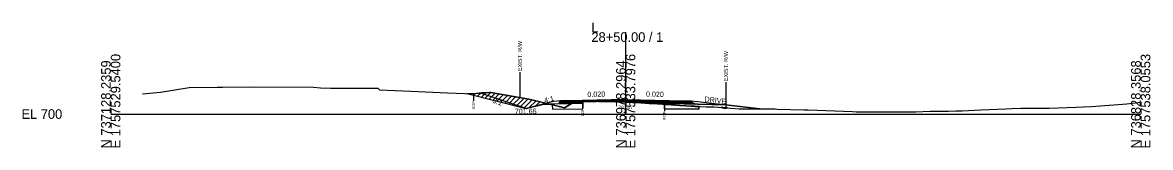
# Model space of a CAD drawing. Extents: x -26 to 4303, y -10 to 9577.
# Drawn here: x 974.3 to 1302.8, y 8490.3 to 8526.6 of the extents above; entities that cross this region are included whole.
import ezdxf

# ---------------------------------------------------------------- set-up
doc = ezdxf.new("R2010")
doc.units = 0
for name, color, linetype in [('Exist CMT Pavement', 7, 'Continuous'), ('Old_Level_2', 7, 'Continuous'), ('Pattern 1', 7, 'Continuous'), ('Prop CMT Conc Surface', 7, 'Continuous'), ('Prop CMT Concrete Structures', 7, 'Continuous'), ('Prop CMT Pvmt Course 1', 7, 'Continuous'), ('Prop CMT Pvmt Course 1 CG', 7, 'Continuous'), ('Prop CMT Pvmt Course 1 Wedge', 7, 'Continuous'), ('Prop CMT Pvmt Course 2', 7, 'Continuous'), ('Prop CMT Pvmt Course 2 Wedge', 7, 'Continuous'), ('Prop CMT Pvmt Course 3', 7, 'Continuous'), ('Prop CMT Pvmt Surface', 7, 'Continuous'), ('Prop CMT Pvmt Surface Shoulder', 7, 'Continuous'), ('Prop CMT Pvmt Wedge Surface 1', 7, 'Continuous'), ('Prop CMT Pvmt Wedge Surface 2', 7, 'Continuous'), ('Prop CMT Pvmt Wedge Surface 3', 7, 'Continuous'), ('Prop CMT Shld Paved Course 1', 7, 'Continuous'), ('Prop CMT Shld Paved Course 2', 7, 'Continuous'), ('Prop CMT Shld Paved Course 3', 7, 'Continuous'), ('Prop CMT Slope Grass', 7, 'Continuous'), ('Prop CMT Subgrade Earthwork', 7, 'Continuous'), ('Prop Road Sect_ Recs - UC Shallow (Outline)', 7, 'Continuous'), ('Prop Shade Light', 7, 'Continuous'), ('Prop XS DDE Elevations', 7, 'Continuous'), ('Prop XS Ditch Standard Text', 7, 'Continuous'), ('Prop XS Hydro Elevations', 7, 'Continuous'), ('Prop XS SE Text', 7, 'Continuous'), ('Prop XS Side Slope Text', 7, 'Continuous'), ('Prop XS Wedging', 7, 'Continuous')]:
    doc.layers.add(name, color=color, linetype=linetype)

msp = doc.modelspace()

# ---------------------------------------------------------------- linework, layer by layer
at = {"layer": 'Exist CMT Pavement'}
for points in [[(1150, 8504.19), (1133, 8503.85)], [(1150, 8504.19), (1167, 8503.85)]]:
    msp.add_lwpolyline(points, dxfattribs=at)
at = {"layer": 'Old_Level_2'}
for p, q in [((1150, 8500), (1150, 8523.78)), ((1150, 8500), (1150, 8523.78)), ((1000, 8500), (1150, 8500)), ((1000, 8500), (1150, 8500)), ((1150, 8500), (1300, 8500)), ((1150, 8500), (1300, 8500))]:
    msp.add_line(p, q, dxfattribs=at)
at = {"layer": 'Pattern 1'}
for p, q in [((1104.57, 8505.75), (1104.75, 8505.93)), ((1105.7, 8505.47), (1106.17, 8505.94)), ((1106.83, 8505.18), (1107.76, 8506.11)), ((1107.96, 8504.9), (1109.27, 8506.21)), ((1109.09, 8504.62), (1110.74, 8506.27)), ((1110.23, 8504.34), (1111.94, 8506.05)), ((1111.36, 8504.05), (1113.14, 8505.84)), ((1112.49, 8503.77), (1114.34, 8505.62)), ((1113.62, 8503.49), (1115.54, 8505.41)), ((1114.75, 8503.21), (1116.74, 8505.19)), ((1115.88, 8502.92), (1117.94, 8504.98)), ((1117.01, 8502.64), (1119.14, 8504.76)), ((1118.15, 8502.36), (1120.34, 8504.55)), ((1119.28, 8502.07), (1121.53, 8504.33)), ((1120.41, 8501.79), (1122.71, 8504.09)), ((1121.9, 8501.87), (1123.87, 8503.84)), ((1123.79, 8502.34), (1125.02, 8503.57)), ((1125.67, 8502.81), (1126.15, 8503.29)), ((1127.12, 8502.85), (1127.28, 8503.01)), ((1135.45, 8503.02), (1136.06, 8503.63)), ((1136.89, 8503.05), (1137.47, 8503.62)), ((1178.8, 8501.69), (1178.96, 8501.85))]:
    msp.add_line(p, q, dxfattribs=at)
for points in [[(1121, 8501.64), (1125.72, 8502.82), (1127.87, 8502.87), (1125.33, 8503.5), (1123.45, 8503.93), (1121.8, 8504.28), (1116.81, 8505.18), (1110.66, 8506.28), (1110.34, 8506.27), (1108.11, 8506.15), (1105.69, 8505.89), (1103.68, 8505.97)], [(1134.06, 8502.99), (1135.17, 8503.66), (1136.44, 8503.61), (1136.5, 8503.61), (1137.44, 8503.77), (1137.47, 8503.77), (1137.47, 8503.06)], [(1179, 8501.64), (1179.62, 8501.8), (1179.04, 8501.85), (1178.42, 8501.9), (1177.78, 8501.95)]]:
    msp.add_lwpolyline(points, close=True, dxfattribs=at)
at = {"layer": 'Prop CMT Conc Surface'}
for points in [[(1137.47, 8503.69), (1133, 8503.6)], [(1133, 8503.6), (1133, 8503.39)], [(1133, 8503.39), (1137.47, 8503.48)], [(1137.47, 8503.48), (1137.47, 8503.69)], [(1161.29, 8503.51), (1161.29, 8503.72)], [(1161.29, 8503.72), (1167, 8503.6)], [(1167, 8503.27), (1161.29, 8503.38)], [(1167, 8503.6), (1167, 8503.39)]]:
    msp.add_lwpolyline(points, dxfattribs=at)
at = {"layer": 'Prop CMT Concrete Structures'}
for points in [[(1133, 8503.6), (1133, 8503.85)], [(1137.47, 8503.69), (1133, 8503.6)], [(1150, 8504.07), (1137.47, 8503.82)], [(1137.47, 8503.82), (1137.47, 8503.69)], [(1150, 8504.07), (1161.29, 8503.84)], [(1161.29, 8503.84), (1161.29, 8503.72)], [(1161.29, 8503.72), (1167, 8503.6)], [(1167, 8503.6), (1167, 8503.85)]]:
    msp.add_lwpolyline(points, dxfattribs=at)
at = {"layer": 'Prop CMT Pvmt Course 1'}
for points in [[(1133, 8503.39), (1133, 8503.06)], [(1133, 8503.06), (1137.47, 8503.15)], [(1137.47, 8503.15), (1137.47, 8503.48)], [(1161.29, 8503.17), (1161.29, 8503.51)], [(1161.29, 8503.38), (1167, 8503.27)], [(1167, 8502.93), (1161.29, 8503.05)], [(1167, 8503.27), (1167, 8502.93)]]:
    msp.add_lwpolyline(points, dxfattribs=at)
at = {"layer": 'Prop CMT Pvmt Course 1 Wedge'}
for points in [[(1147.77, 8503.52), (1149.24, 8503.55)], [(1150, 8503.47), (1149.99, 8503.47), (1149.89, 8503.47), (1149.81, 8503.48), (1149.75, 8503.49), (1149.34, 8503.51), (1149.24, 8503.51), (1147.77, 8503.52)], [(1149.24, 8503.55), (1149.34, 8503.55), (1149.75, 8503.56), (1149.81, 8503.56), (1149.89, 8503.56), (1149.99, 8503.57), (1150, 8503.57)], [(1150, 8503.57), (1150, 8503.47)], [(1150, 8503.57), (1150.13, 8503.56), (1150.32, 8503.56), (1150.6, 8503.55), (1151.07, 8503.55), (1151.99, 8503.53), (1152.05, 8503.53), (1154.38, 8503.48), (1154.55, 8503.48), (1156.81, 8503.43), (1157.05, 8503.43), (1157.3, 8503.42), (1159.55, 8503.38), (1159.99, 8503.37), (1160.69, 8503.35), (1161.29, 8503.34)], [(1161.29, 8502.87), (1160.69, 8502.91), (1159.99, 8502.95), (1159.55, 8502.97), (1157.3, 8503.07), (1157.05, 8503.08), (1156.81, 8503.1), (1154.55, 8503.27), (1154.38, 8503.28), (1152.05, 8503.37), (1151.99, 8503.37), (1151.07, 8503.42), (1150.6, 8503.44), (1150.32, 8503.45), (1150.13, 8503.46), (1150, 8503.47)], [(1161.29, 8503.34), (1161.29, 8502.87)]]:
    msp.add_lwpolyline(points, dxfattribs=at)
at = {"layer": 'Prop CMT Pvmt Course 2'}
for points in [[(1133, 8503.85), (1131, 8503.81), (1130.74, 8503.56)], [(1130.74, 8503.56), (1133, 8503.6)], [(1133, 8503.6), (1133, 8503.85)], [(1167, 8503.85), (1169, 8503.81), (1169.26, 8503.56)], [(1167, 8503.6), (1167, 8503.85)], [(1169.26, 8503.56), (1167, 8503.6)]]:
    msp.add_lwpolyline(points, dxfattribs=at)
at = {"layer": 'Prop CMT Pvmt Course 2 Wedge'}
for p, q in [((1121, 8501.65), (1107.66, 8506.1)), ((1171, 8503.65), (1189.03, 8501.51))]:
    msp.add_line(p, q, dxfattribs=at)
for points in [[(1131, 8503.81), (1129, 8503.65), (1121, 8501.65)], [(1169, 8503.81), (1171, 8503.65)]]:
    msp.add_lwpolyline(points, dxfattribs=at)
at = {"layer": 'Prop CMT Pvmt Course 3'}
for points in [[(1133, 8503.6), (1130.74, 8503.56), (1130.53, 8503.34)], [(1130.53, 8503.34), (1133, 8503.39)], [(1133, 8503.39), (1133, 8503.6)], [(1167, 8503.6), (1169.26, 8503.56), (1169.59, 8503.22)], [(1167, 8503.39), (1167, 8503.6)], [(1169.47, 8503.22), (1167, 8503.27)]]:
    msp.add_lwpolyline(points, dxfattribs=at)
at = {"layer": 'Prop CMT Pvmt Surface'}
for points in [[(1150, 8503.94), (1133, 8503.6)], [(1133, 8503.6), (1133, 8503.85)], [(1150, 8503.94), (1167, 8503.6)], [(1167, 8503.6), (1167, 8503.85)]]:
    msp.add_lwpolyline(points, dxfattribs=at)
at = {"layer": 'Prop CMT Pvmt Surface Shoulder'}
for points in [[(1137.47, 8503.77), (1137.94, 8503.74), (1137.94, 8503.74), (1137.94, 8503.74), (1137.94, 8503.74), (1137.94, 8503.74), (1137.95, 8503.74), (1139.54, 8503.73), (1139.78, 8503.72), (1142.04, 8503.65), (1142.22, 8503.65), (1144.54, 8503.62), (1144.65, 8503.62), (1147.05, 8503.55), (1147.05, 8503.55), (1147.3, 8503.53), (1149.24, 8503.51), (1149.34, 8503.51), (1149.75, 8503.49), (1149.81, 8503.48), (1149.89, 8503.47), (1149.99, 8503.47), (1150, 8503.47)], [(1150, 8503.47), (1150.13, 8503.46), (1150.32, 8503.45), (1150.6, 8503.44), (1151.07, 8503.42), (1151.99, 8503.37), (1152.05, 8503.37), (1154.38, 8503.28), (1154.55, 8503.27), (1156.81, 8503.1), (1157.05, 8503.08), (1157.3, 8503.07), (1159.55, 8502.97), (1159.99, 8502.95), (1160.69, 8502.91), (1161.29, 8502.87)]]:
    msp.add_lwpolyline(points, dxfattribs=at)
at = {"layer": 'Prop CMT Pvmt Wedge Surface 1'}
for p, q in [((1133.02, 8502.93), (1125.53, 8502.78)), ((1137.47, 8503.02), (1133.02, 8502.93)), ((1161.29, 8503.05), (1166.98, 8502.93)), ((1166.98, 8502.93), (1179.08, 8502.69))]:
    msp.add_line(p, q, dxfattribs=at)
for points in [[(1137.47, 8503.02), (1137.47, 8503.77)], [(1161.29, 8503.05), (1161.28, 8502.87)]]:
    msp.add_lwpolyline(points, dxfattribs=at)
at = {"layer": 'Prop CMT Pvmt Wedge Surface 2'}
for points in [[(1150, 8503.94), (1149.99, 8503.94), (1149.89, 8503.94), (1149.81, 8503.94), (1149.75, 8503.94), (1149.34, 8503.93), (1149.24, 8503.93), (1147.3, 8503.89), (1147.05, 8503.88), (1147.05, 8503.88), (1144.65, 8503.83), (1144.54, 8503.83), (1143.29, 8503.81), (1142.22, 8503.82), (1142.04, 8503.82), (1140.26, 8503.87)], [(1140.26, 8503.87), (1142.04, 8503.91)], [(1142.04, 8503.91), (1142.22, 8503.91), (1144.54, 8503.96), (1144.65, 8503.96), (1147.05, 8504.01), (1147.05, 8504.01), (1147.3, 8504.01), (1149.24, 8504.05), (1149.34, 8504.05), (1149.75, 8504.06), (1149.81, 8504.06), (1149.89, 8504.06), (1149.99, 8504.07), (1150, 8504.07)], [(1150, 8504.07), (1150, 8503.94)], [(1150, 8504.07), (1150.13, 8504.06), (1150.32, 8504.06), (1150.6, 8504.05), (1151.07, 8504.04), (1151.99, 8504.03), (1152.05, 8504.03), (1154.38, 8503.98), (1154.55, 8503.98), (1156.81, 8503.93), (1157.05, 8503.93), (1157.3, 8503.92), (1159.55, 8503.88), (1159.99, 8503.87), (1160.69, 8503.85), (1161.29, 8503.84)], [(1161.29, 8503.72), (1160.69, 8503.73), (1159.99, 8503.74), (1159.55, 8503.75), (1157.3, 8503.79), (1157.05, 8503.8), (1156.81, 8503.8), (1154.55, 8503.85), (1154.38, 8503.85), (1152.05, 8503.9), (1151.99, 8503.9), (1151.07, 8503.92), (1150.6, 8503.93), (1150.32, 8503.93), (1150.13, 8503.94), (1150, 8503.94)], [(1161.29, 8503.84), (1161.29, 8503.03)]]:
    msp.add_lwpolyline(points, dxfattribs=at)
at = {"layer": 'Prop CMT Pvmt Wedge Surface 3'}
for points in [[(1143.29, 8503.81), (1144.54, 8503.83)], [(1150, 8503.73), (1149.99, 8503.73), (1149.89, 8503.73), (1149.81, 8503.73), (1149.75, 8503.73), (1149.34, 8503.72), (1149.24, 8503.72), (1147.77, 8503.69), (1147.3, 8503.69), (1147.05, 8503.72), (1147.05, 8503.72), (1144.65, 8503.79), (1144.54, 8503.79), (1143.29, 8503.81)], [(1144.54, 8503.83), (1144.65, 8503.83), (1147.05, 8503.88), (1147.05, 8503.88), (1147.3, 8503.89), (1149.24, 8503.93), (1149.34, 8503.93), (1149.75, 8503.94), (1149.81, 8503.94), (1149.89, 8503.94), (1149.99, 8503.94), (1150, 8503.94)], [(1150, 8503.94), (1150, 8503.73)], [(1150, 8503.94), (1150.13, 8503.94), (1150.32, 8503.93), (1150.6, 8503.93), (1151.07, 8503.92), (1151.99, 8503.9), (1152.05, 8503.9), (1154.38, 8503.85), (1154.55, 8503.85), (1156.81, 8503.8), (1157.05, 8503.8), (1157.3, 8503.79), (1159.55, 8503.75), (1159.99, 8503.74), (1160.69, 8503.73), (1161.29, 8503.72)], [(1161.29, 8503.51), (1160.69, 8503.52), (1159.99, 8503.53), (1159.55, 8503.54), (1157.3, 8503.59), (1157.05, 8503.59), (1156.81, 8503.6), (1154.55, 8503.64), (1154.38, 8503.65), (1152.05, 8503.69), (1151.99, 8503.69), (1151.07, 8503.71), (1150.6, 8503.72), (1150.32, 8503.73), (1150.13, 8503.73), (1150, 8503.73)], [(1161.29, 8503.72), (1161.29, 8503.51)]]:
    msp.add_lwpolyline(points, dxfattribs=at)
at = {"layer": 'Prop CMT Shld Paved Course 1'}
for points in [[(1133, 8503.39), (1133, 8503.85)], [(1150, 8503.73), (1133, 8503.39)], [(1150, 8503.73), (1167, 8503.39)], [(1167, 8503.39), (1167, 8503.85)]]:
    msp.add_lwpolyline(points, dxfattribs=at)
at = {"layer": 'Prop CMT Shld Paved Course 2'}
for points in [[(1133, 8503.85), (1131, 8503.81)], [(1167, 8503.85), (1169, 8503.81)]]:
    msp.add_lwpolyline(points, dxfattribs=at)
at = {"layer": 'Prop CMT Shld Paved Course 3'}
for points in [[(1150, 8504.19), (1133, 8503.85)], [(1133, 8503.85), (1133, 8503.6)], [(1133, 8503.6), (1137.47, 8503.69)], [(1137.47, 8503.82), (1150, 8504.07)], [(1137.47, 8503.69), (1137.47, 8503.82)], [(1150, 8504.19), (1167, 8503.85)], [(1161.29, 8503.84), (1150, 8504.07)], [(1161.29, 8503.72), (1161.29, 8503.84)], [(1167, 8503.6), (1161.29, 8503.72)], [(1167, 8503.85), (1167, 8503.6)]]:
    msp.add_lwpolyline(points, dxfattribs=at)
at = {"layer": 'Prop CMT Slope Grass'}
msp.add_lwpolyline([(1009.23, 8505.92), (1014.51, 8506.39), (1022.79, 8507.7), (1031.07, 8507.79), (1032.59, 8507.79), (1040.27, 8507.93), (1059.04, 8507.81), (1061.13, 8507.61), (1064.04, 8507.55), (1073.31, 8507.55), (1073.81, 8507.55), (1074.97, 8507.55), (1077.81, 8507.55), (1078.23, 8507.05), (1087.37, 8506.66), (1098.08, 8506.2), (1105.69, 8505.89), (1108.11, 8506.15), (1110.66, 8506.28), (1121.78, 8504.29), (1124.31, 8503.75), (1132.12, 8501.8), (1135.17, 8503.66), (1136.5, 8503.61), (1137.44, 8503.77), (1137.94, 8503.74), (1139.78, 8503.72), (1142.22, 8503.65), (1144.65, 8503.62), (1147.3, 8503.53), (1149.34, 8503.51), (1150.6, 8503.44), (1151.07, 8503.42), (1152.05, 8503.37), (1154.55, 8503.27), (1157.05, 8503.08), (1159.24, 8502.98), (1159.55, 8502.97), (1159.99, 8502.95), (1160.69, 8502.91), (1161.32, 8502.87), (1161.95, 8502.75), (1165.76, 8502.53), (1169.09, 8502.29), (1170.11, 8502.25), (1173.41, 8502.12), (1174.56, 8502.08), (1175.67, 8502.12), (1183.01, 8501.52), (1183.6, 8501.51), (1193.51, 8501.52), (1194.08, 8501.46), (1201.95, 8501.24), (1202.42, 8501.23), (1203.15, 8501.24), (1216.1, 8500.7), (1217.14, 8500.67), (1222.28, 8500.63), (1227.74, 8500.63), (1233.42, 8500.68), (1234.51, 8500.66), (1238.63, 8500.79), (1239.25, 8500.8), (1243.98, 8500.83), (1246.18, 8500.98), (1248.03, 8500.98), (1253.47, 8501.23), (1260.69, 8501.56), (1262.51, 8501.65), (1265.1, 8501.72), (1273.38, 8501.71), (1281.2, 8501.98), (1283.38, 8502.07), (1285.69, 8502.17), (1293.39, 8502.74), (1295.99, 8502.93), (1300, 8503.41)], dxfattribs=at)
at = {"layer": 'Prop CMT Subgrade Earthwork'}
for points in [[(1129.69, 8502.99), (1133, 8503.06)], [(1133, 8503.06), (1133, 8503.39)], [(1167, 8503.06), (1167, 8503.39)], [(1167, 8503.27), (1169.47, 8503.22), (1169.97, 8503.21), (1170.31, 8502.87)], [(1170.31, 8502.87), (1167, 8502.93)]]:
    msp.add_lwpolyline(points, dxfattribs=at)
at = {"layer": 'Prop Road Sect_ Recs - UC Shallow (Outline)'}
for points in [[(1128.61, 8502.68), (1128.64, 8501.38), (1137.47, 8501.56), (1137.47, 8503.06), (1134.06, 8502.99), (1132.12, 8501.8)], [(1161.29, 8502.87), (1161.62, 8502.81), (1161.95, 8502.75), (1163.3, 8502.67), (1164.89, 8502.58), (1166.64, 8502.47), (1168.46, 8502.34), (1168.99, 8502.3), (1170.19, 8502.24), (1171.29, 8502.2), (1171.29, 8501.43), (1161.29, 8501.54)]]:
    msp.add_lwpolyline(points, close=True, dxfattribs=at)
at = {"layer": 'Prop Shade Light'}
for p, q in [((1132.12, 8501.8), (1128.61, 8502.68)), ((1128.61, 8502.68), (1128.64, 8501.38)), ((1137.47, 8501.56), (1137.47, 8503.06)), ((1161.32, 8502.87), (1161.29, 8502.87)), ((1161.29, 8502.87), (1161.29, 8501.54)), ((1128.64, 8501.38), (1137.47, 8501.56)), ((1161.29, 8501.54), (1171.29, 8501.43)), ((1171.29, 8502.2), (1170.11, 8502.25)), ((1171.29, 8501.43), (1171.29, 8502.2))]:
    msp.add_line(p, q, dxfattribs=at)
for points in [[(1137.47, 8503.06), (1134.06, 8502.99), (1132.12, 8501.8)], [(1170.11, 8502.25), (1169.09, 8502.29), (1165.76, 8502.53), (1161.95, 8502.75), (1161.32, 8502.87)]]:
    msp.add_lwpolyline(points, dxfattribs=at)
at = {"layer": 'Prop XS DDE Elevations'}
for points in [[(1121, 8501.65), (1107.66, 8506.1), (1108.11, 8506.15), (1110.66, 8506.28), (1121.78, 8504.29), (1124.31, 8503.75), (1126.86, 8503.12), (1125.53, 8502.78)], [(1127.99, 8502.83), (1125.53, 8502.78), (1126.86, 8503.12)], [(1133.02, 8502.93), (1127.99, 8502.83), (1132.12, 8501.8), (1134.01, 8502.95)], [(1134.01, 8502.95), (1135.17, 8503.66), (1136.5, 8503.61), (1137.44, 8503.77), (1137.47, 8503.77), (1137.47, 8503.02)], [(1137.94, 8503.74), (1139.78, 8503.72), (1139.54, 8503.73)], [(1139.78, 8503.72), (1142.22, 8503.65), (1142.04, 8503.65)], [(1142.22, 8503.65), (1144.65, 8503.62), (1144.54, 8503.62)], [(1144.65, 8503.62), (1147.3, 8503.53), (1147.05, 8503.55)], [(1149.24, 8503.51), (1149.34, 8503.51), (1147.3, 8503.53)], [(1149.81, 8503.48), (1149.89, 8503.47), (1150, 8503.47), (1150.13, 8503.46), (1150.32, 8503.45), (1150.6, 8503.44), (1149.75, 8503.49)], [(1151.99, 8503.37), (1152.05, 8503.37), (1151.07, 8503.42)], [(1154.38, 8503.28), (1154.55, 8503.27), (1152.05, 8503.37)], [(1154.55, 8503.27), (1156.81, 8503.1), (1157.05, 8503.08)], [(1157.05, 8503.08), (1157.3, 8503.07), (1159.55, 8502.97), (1159.24, 8502.98)], [(1174.56, 8502.08), (1175.67, 8502.12), (1183.01, 8501.52), (1183.6, 8501.51), (1189.03, 8501.51), (1179.08, 8502.69), (1166.98, 8502.93), (1161.29, 8503.05), (1161.28, 8502.87), (1161.32, 8502.87), (1161.95, 8502.75), (1165.76, 8502.53), (1169.09, 8502.29), (1170.11, 8502.25), (1173.41, 8502.12)]]:
    msp.add_lwpolyline(points, close=True, dxfattribs=at)
at = {"layer": 'Prop XS Ditch Standard Text'}
for p, q in [((1119.18, 8512.16), (1119.18, 8504.75)), ((1179.18, 8509.24), (1179.18, 8501.84)), ((1105.69, 8505.89), (1105.69, 8503.84)), ((1137.47, 8503.77), (1137.47, 8501.72)), ((1161.29, 8502.87), (1161.29, 8500.82))]:
    msp.add_line(p, q, dxfattribs=at)
at = {"layer": 'Prop XS Wedging'}
for p, q in [((1150, 8504.07), (1133, 8503.73)), ((1150, 8504.07), (1137.47, 8503.82)), ((1137.47, 8503.82), (1137.47, 8503.77)), ((1144.76, 8503.84), (1144.54, 8503.62)), ((1144.54, 8503.62), (1144.76, 8503.84)), ((1144.76, 8503.84), (1144.54, 8503.62)), ((1150, 8503.94), (1144.76, 8503.84)), ((1144.76, 8503.84), (1150, 8503.94)), ((1161.29, 8503.84), (1150, 8504.07)), ((1150, 8503.94), (1167, 8503.6)), ((1150, 8503.94), (1150, 8503.94)), ((1150, 8503.94), (1150, 8503.94)), ((1150, 8503.94), (1161.29, 8503.72)), ((1150, 8503.94), (1150, 8503.94)), ((1161.29, 8503.72), (1150, 8503.94)), ((1154.92, 8503.51), (1154.66, 8503.26)), ((1154.66, 8503.26), (1154.92, 8503.51)), ((1154.92, 8503.51), (1154.66, 8503.26)), ((1154.92, 8503.51), (1161.29, 8503.38)), ((1161.29, 8503.38), (1154.92, 8503.51)), ((1161.28, 8502.87), (1161.29, 8503.05)), ((1161.29, 8503.72), (1161.29, 8503.84)), ((1161.29, 8503.84), (1161.29, 8502.71)), ((1161.29, 8503.72), (1161.29, 8503.72)), ((1161.29, 8503.51), (1161.29, 8503.72)), ((1161.29, 8503.38), (1161.29, 8503.51)), ((1161.29, 8503.17), (1161.29, 8503.38)), ((1161.29, 8503.05), (1161.29, 8503.17))]:
    msp.add_line(p, q, dxfattribs=at)
for points in [[(1137.47, 8503.77), (1137.47, 8503.77), (1137.94, 8503.74), (1139.78, 8503.72), (1142.22, 8503.65), (1144.5, 8503.62), (1144.54, 8503.62)], [(1144.54, 8503.62), (1144.54, 8503.62)], [(1144.54, 8503.62), (1144.54, 8503.62)], [(1144.54, 8503.62), (1144.65, 8503.62), (1147.3, 8503.53), (1149.34, 8503.51), (1150.6, 8503.44), (1151.07, 8503.42), (1152.05, 8503.37), (1154.55, 8503.27), (1154.66, 8503.26)], [(1150, 8503.94), (1150, 8503.94), (1144.76, 8503.84)], [(1150, 8503.94), (1150, 8503.94)], [(1150, 8503.94), (1150, 8503.94)], [(1154.66, 8503.26), (1157.05, 8503.08), (1159.24, 8502.98), (1159.55, 8502.97), (1159.99, 8502.95), (1160.69, 8502.91), (1161.28, 8502.87)], [(1161.29, 8503.05), (1161.29, 8503.05)]]:
    msp.add_lwpolyline(points, dxfattribs=at)

# ---------------------------------------------------------------- texts
at = {"layer": 'Old_Level_2'}
for s, p in [('L', (1140, 8523.78)), ('L', (1140, 8523.78)), ('28+50.00 / 1', (1140, 8520.98)), ('28+50.00 / 1', (1140, 8520.98)), ('EL 700', (974, 8498.6)), ('EL 700', (974, 8498.6))]:
    msp.add_text(s, height=2.8, dxfattribs=at).set_placement(p)
for s, p in [('E 1757529.5400', (1002.8, 8490)), ('E 1757529.5400', (1002.8, 8490)), ('E 1757533.7976', (1152.8, 8490)), ('E 1757533.7976', (1152.8, 8490)), ('E 1757538.0553', (1302.8, 8490)), ('E 1757538.0553', (1302.8, 8490)), ('N 737128.2359', (1000, 8490)), ('N 737128.2359', (1000, 8490)), ('N 736978.2964', (1150, 8490)), ('N 736978.2964', (1150, 8490)), ('N 736828.3568', (1300, 8490)), ('N 736828.3568', (1300, 8490))]:
    msp.add_text(s, height=2.8, rotation=90, dxfattribs=at).set_placement(p)
at = {"layer": 'Prop CMT Pvmt Course 1 CG'}
msp.add_text('703.47', height=1, dxfattribs=at).set_placement((1147.85, 8501.47))
at = {"layer": 'Prop XS Ditch Standard Text'}
for s, height, p in [('EXIST. R/W', 1.181, (1119.77, 8512.46)), ('EXIST. R/W', 1.181, (1179.77, 8509.54)), ('EOP', 0.787, (1106.08, 8501.44)), ('EOP', 0.787, (1137.86, 8499.32)), ('EOP', 0.787, (1161.68, 8498.42))]:
    msp.add_text(s, height=height, rotation=90, dxfattribs=at).set_placement(p)
at = {"layer": 'Prop XS Hydro Elevations'}
msp.add_text('701.65', height=1.5, dxfattribs=at).set_placement((1117.7, 8500.04))
at = {"layer": 'Prop XS SE Text'}
for rotation, p in [(1.1458, (1138.86, 8504.97)), (358.8542, (1155.9, 8505.07))]:
    msp.add_text('0.020', height=1.5, rotation=rotation, dxfattribs=at).set_placement(p)
at = {"layer": 'Prop XS Side Slope Text'}
for s, rotation, p in [('3:1', 339.8916, (1111.04, 8503.37)), ('4:1', 14.0362, (1126.44, 8503.19)), ('DRIVE', 353.2355, (1172.88, 8503.65))]:
    msp.add_text(s, height=1.5, rotation=rotation, dxfattribs=at).set_placement(p)

doc.saveas('drawing.dxf')
